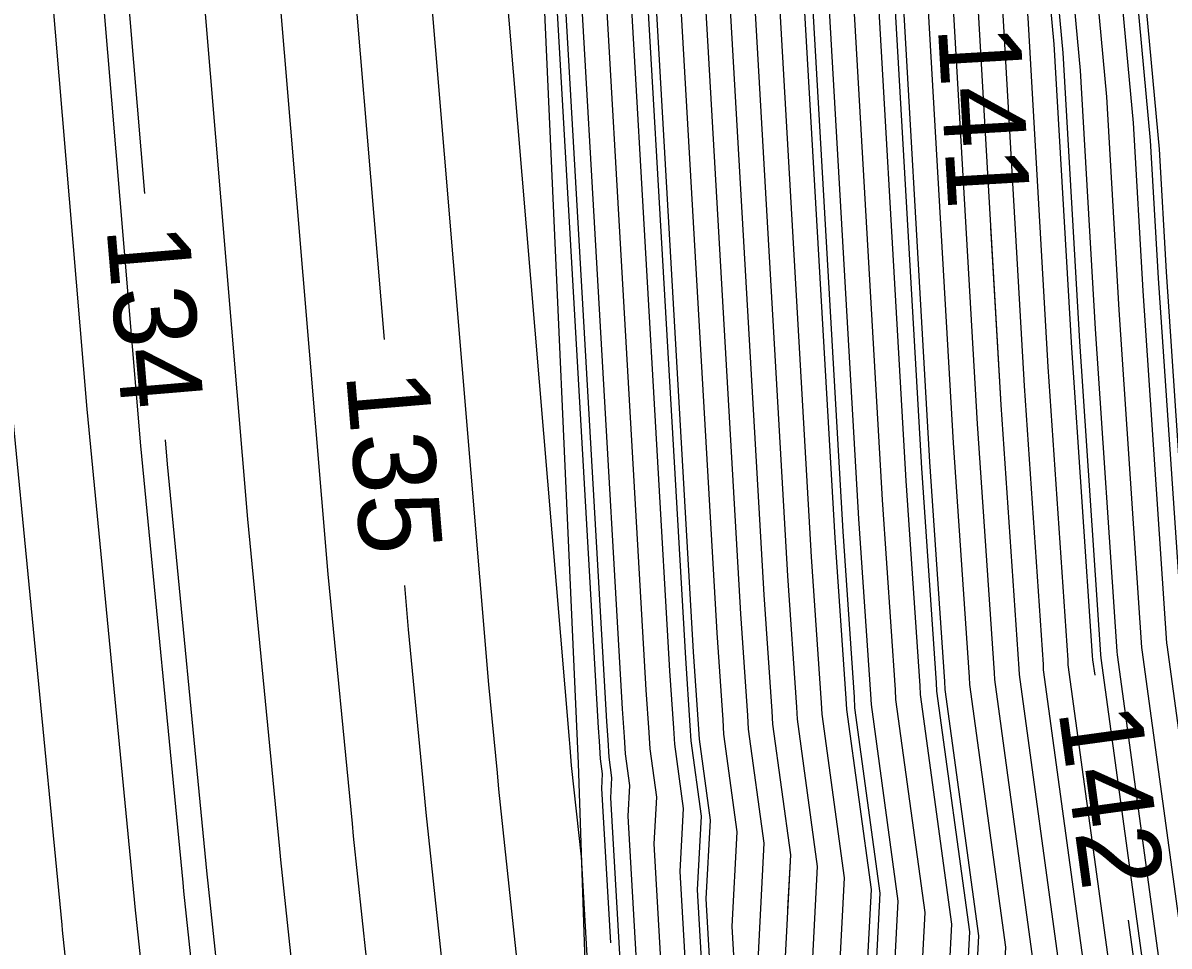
# Model space of a CAD drawing. Extents: x 2354170 to 2357230, y 866100 to 868290.
# Drawn here: x 2355290.64 to 2355318.49, y 867232.39 to 867254.81 of the extents above; entities that cross this region are included whole.
import ezdxf

# ---------------------------------------------------------------- set-up
doc = ezdxf.new("R2010")
doc.units = 0
for name, color, linetype in [('Default', 7, 'Continuous'), ('DTM Contours Major', 7, 'Continuous'), ('DTM Contours Major Text', 7, 'Continuous'), ('DTM Contours Minor', 7, 'Continuous'), ('PH Exist DTM Breakline', 7, 'Continuous')]:
    doc.layers.add(name, color=color, linetype=linetype)

msp = doc.modelspace()

# ---------------------------------------------------------------- linework, layer by layer
at = {"layer": 'Default'}
for points in [[(2355293.602, 867250.666), (2355292.971, 867258.196), (2355291.335, 867266.405), (2355288.964, 867278.227), (2355287.114, 867281.307), (2355284.898, 867287.004), (2355282.301, 867300.326), (2355281.689, 867305.829), (2355280.476, 867311.523), (2355274.894, 867315.629), (2355274.65, 867315.946), (2355274.514, 867316.235), (2355262.639, 867339.362), (2355260.994, 867342.156), (2355260.649, 867342.504)], [(2355299.42, 867247.124), (2355298.096, 867262.929), (2355297.316, 867266.843), (2355295.851, 867274.145), (2355295.719, 867289.042), (2355294.106, 867292.349), (2355293.332, 867299.314), (2355289.753, 867316.109), (2355287.212, 867317.978), (2355279.175, 867327.833), (2355276.156, 867333.048), (2355273.492, 867340.642)], [(2355316.686, 867238.964), (2355316.634, 867239.341), (2355316.629, 867239.435), (2355316.122, 867246.919), (2355315.697, 867254.295), (2355314.973, 867262.114), (2355315.105, 867269.229), (2355314.092, 867275.648), (2355313.34, 867285.179), (2355312.503, 867294.958), (2355312.085, 867300.039), (2355311.639, 867309.117), (2355311.568, 867310.283), (2355310.022, 867319.994), (2355310.021, 867320.018), (2355310.014, 867320.043), (2355309.975, 867320.28), (2355308.425, 867328.798), (2355308.156, 867329.737), (2355305.141, 867336.195), (2355304.717, 867337.689)], [(2355319.397, 867237.112), (2355319.027, 867239.822), (2355319.025, 867239.849), (2355318.421, 867248.766), (2355318.25, 867251.74), (2355317.383, 867261.102), (2355317.541, 867269.622), (2355316.327, 867277.307), (2355315.861, 867283.216), (2355315.342, 867289.279), (2355314.456, 867300.067), (2355314.075, 867307.802), (2355313.9, 867310.676), (2355312.59, 867318.909), (2355312.498, 867320.219), (2355312.156, 867321.588), (2355310.747, 867330.026), (2355310.616, 867330.678), (2355309.975, 867332.003), (2355308.112, 867335.993)], [(2355309.224, 867233.288), (2355309.294, 867234.604), (2355308.86, 867237.776), (2355308.842, 867238.09), (2355308.651, 867240.918), (2355307.402, 867262.599), (2355307.142, 867265.403), (2355307.189, 867267.954), (2355306.826, 867270.255), (2355305.146, 867291.557), (2355304.622, 867297.683), (2355304.411, 867302.063), (2355302.335, 867315.377), (2355301.59, 867319.667), (2355300.99, 867322.963), (2355299.431, 867328.404), (2355298.312, 867330.799), (2355297.894, 867332.274)], [(2355304.92, 867232.462), (2355304.705, 867236.214), (2355304.724, 867236.569), (2355304.674, 867236.933), (2355304.649, 867237.365), (2355304.627, 867237.687), (2355302.935, 867267.071), (2355302.925, 867267.174), (2355302.927, 867267.267), (2355302.914, 867267.352), (2355300.734, 867294.991), (2355300.651, 867295.954), (2355300.618, 867296.642), (2355297.127, 867319.033), (2355297.049, 867319.478), (2355296.987, 867319.82), (2355294.732, 867327.687), (2355294.635, 867327.894), (2355294.489, 867328.411), (2355293.336, 867331.458)], [(2355301.364, 867294.501), (2355303.473, 867267.767), (2355303.536, 867267.365), (2355303.528, 867266.921), (2355303.573, 867266.432), (2355305.202, 867238.149), (2355305.248, 867237.469), (2355305.272, 867237.054), (2355305.377, 867236.288), (2355305.337, 867235.543), (2355306.758, 867210.787), (2355306.786, 867209.642), (2355306.873, 867208.422), (2355307.046, 867206.972), (2355307.948, 867181.04), (2355307.964, 867179.665), (2355307.994, 867178.808), (2355307.898, 867177.479), (2355307.989, 867176.039), (2355308.831, 867150.512), (2355308.584, 867148.826), (2355308.773, 867147.228), (2355309.145, 867135.572)], [(2355301.994, 867294.01), (2355304.031, 867268.182), (2355304.145, 867267.464), (2355304.13, 867266.668), (2355304.211, 867265.793), (2355305.777, 867238.611), (2355305.847, 867237.572), (2355305.87, 867237.174), (2355306.03, 867236.007), (2355305.97, 867234.872), (2355307.329, 867211.186), (2355307.367, 867209.658), (2355307.482, 867208.031), (2355307.713, 867206.097), (2355308.569, 867181.503), (2355308.59, 867179.683), (2355308.618, 867178.871), (2355308.492, 867177.112), (2355308.611, 867175.207), (2355309.409, 867151.006), (2355309.099, 867148.879), (2355309.336, 867146.865), (2355309.689, 867135.796)], [(2355302.625, 867293.519), (2355304.59, 867268.596), (2355304.754, 867267.562), (2355304.732, 867266.415), (2355304.849, 867265.154), (2355306.352, 867239.072), (2355306.446, 867237.676), (2355306.468, 867237.295), (2355306.682, 867235.727), (2355306.602, 867234.201), (2355307.9, 867211.584), (2355307.947, 867209.675), (2355308.091, 867207.64), (2355308.38, 867205.222), (2355309.189, 867181.966), (2355309.216, 867179.701), (2355309.242, 867178.934), (2355309.085, 867176.746), (2355309.233, 867174.374), (2355309.988, 867151.499), (2355309.613, 867148.933), (2355309.899, 867146.502), (2355310.234, 867136.019)], [(2355307.51, 867134.902), (2355307.082, 867148.316), (2355307.041, 867148.665), (2355307.095, 867149.032), (2355306.122, 867178.535), (2355306.119, 867178.579), (2355306.122, 867178.62), (2355306.087, 867179.611), (2355306.087, 867179.652), (2355305.087, 867208.386), (2355305.039, 867209.583), (2355305.038, 867209.594), (2355305.039, 867209.602), (2355302.203, 867236.2), (2355302.17, 867236.595), (2355301.962, 867238.743), (2355299.804, 867264.507), (2355299.31, 867266.988), (2355298.381, 867271.619), (2355298.192, 867292.929)], [(2355303.885, 867292.538), (2355305.708, 867269.426), (2355305.972, 867267.758), (2355305.937, 867265.909), (2355306.125, 867263.877), (2355307.501, 867239.995), (2355307.644, 867237.883), (2355307.664, 867237.535), (2355307.988, 867235.166), (2355307.866, 867232.86), (2355309.042, 867212.381), (2355309.108, 867209.707), (2355309.31, 867206.858), (2355309.714, 867203.472), (2355310.43, 867182.892), (2355310.467, 867179.738), (2355310.491, 867179.059), (2355310.271, 867176.012), (2355310.478, 867172.71), (2355311.145, 867152.485), (2355310.642, 867149.04), (2355311.026, 867145.776), (2355311.324, 867136.466)], [(2355304.516, 867292.047), (2355306.267, 867269.841), (2355306.58, 867267.856), (2355306.54, 867265.656), (2355306.764, 867263.238), (2355308.076, 867240.457), (2355308.243, 867237.986), (2355308.262, 867237.656), (2355308.641, 867234.885), (2355308.499, 867232.189), (2355309.613, 867212.78), (2355309.688, 867209.724), (2355309.919, 867206.467), (2355310.381, 867202.597), (2355311.051, 867183.355), (2355311.093, 867179.756), (2355311.115, 867179.122), (2355310.864, 867175.645), (2355311.101, 867171.878), (2355311.724, 867152.979), (2355311.157, 867149.094), (2355311.59, 867145.413), (2355311.868, 867136.689)], [(2355312.958, 867137.136), (2355312.717, 867144.687), (2355312.186, 867149.201), (2355312.881, 867153.965), (2355312.345, 867170.214), (2355312.051, 867174.912), (2355312.363, 867179.247), (2355312.344, 867179.792), (2355312.292, 867184.281), (2355311.715, 867200.847), (2355311.137, 867205.685), (2355310.849, 867209.756), (2355310.754, 867213.577), (2355309.763, 867230.847), (2355309.947, 867234.324), (2355309.458, 867237.896), (2355309.441, 867238.193), (2355309.225, 867241.38), (2355308.04, 867261.96), (2355307.744, 867265.15), (2355307.798, 867268.052), (2355307.385, 867270.67), (2355305.776, 867291.066)], [(2355313.28, 867144.324), (2355312.7, 867149.254), (2355313.46, 867154.459), (2355312.968, 867169.382), (2355312.644, 867174.545), (2355312.987, 867179.31), (2355312.97, 867179.81), (2355312.912, 867184.743), (2355312.382, 867199.972), (2355311.747, 867205.294), (2355311.429, 867209.773), (2355311.325, 867213.975), (2355310.396, 867230.177), (2355310.6, 867234.043), (2355310.056, 867238.017), (2355310.04, 867238.297), (2355309.8, 867241.842), (2355308.678, 867261.322), (2355308.347, 867264.897), (2355308.407, 867268.15), (2355307.944, 867271.085), (2355306.407, 867290.576)], [(2355314.407, 867143.598), (2355313.729, 867149.362), (2355314.617, 867155.445), (2355314.212, 867167.717), (2355313.83, 867173.812), (2355314.236, 867179.436), (2355314.221, 867179.846), (2355314.153, 867185.669), (2355313.716, 867198.222), (2355312.965, 867204.512), (2355312.59, 867209.805), (2355312.467, 867214.772), (2355311.66, 867228.835), (2355311.905, 867233.482), (2355311.252, 867238.258), (2355311.238, 867238.504), (2355310.949, 867242.765), (2355309.954, 867260.044), (2355309.552, 867264.391), (2355309.625, 867268.346), (2355309.062, 867271.915), (2355307.667, 867289.594)], [(2355314.971, 867143.235), (2355314.244, 867149.415), (2355315.196, 867155.938), (2355314.835, 867166.885), (2355314.423, 867173.445), (2355314.86, 867179.498), (2355314.847, 867179.864), (2355314.773, 867186.132), (2355314.383, 867197.348), (2355313.574, 867204.121), (2355313.17, 867209.822), (2355313.038, 867215.171), (2355312.292, 867228.164), (2355312.558, 867233.201), (2355311.85, 867238.378), (2355311.837, 867238.607), (2355311.524, 867243.226), (2355310.592, 867259.405), (2355310.154, 867264.138), (2355310.234, 867268.444), (2355309.62, 867272.329), (2355308.298, 867289.104)], [(2355315.939, 867189.236), (2355315.717, 867195.598), (2355314.793, 867203.339), (2355314.331, 867209.854), (2355314.18, 867215.968), (2355313.557, 867226.823), (2355313.864, 867232.64), (2355313.046, 867238.619), (2355313.035, 867238.814), (2355312.674, 867244.15), (2355311.869, 867258.128), (2355311.359, 867263.632), (2355311.452, 867268.641), (2355310.738, 867273.159), (2355309.558, 867288.122), (2355309.491, 867288.912)], [(2355315.534, 867142.872), (2355314.758, 867149.469), (2355315.775, 867156.432), (2355315.457, 867166.053), (2355315.017, 867173.078), (2355315.484, 867179.561), (2355315.473, 867179.882), (2355315.394, 867186.595), (2355315.05, 867196.473), (2355314.183, 867203.73), (2355313.75, 867209.838), (2355313.609, 867215.569), (2355312.925, 867227.493), (2355313.211, 867232.921), (2355312.448, 867238.498), (2355312.436, 867238.711), (2355312.099, 867243.688), (2355311.23, 867258.767), (2355310.756, 867263.885), (2355310.843, 867268.543), (2355310.179, 867272.744), (2355308.928, 867288.613)], [(2355316.661, 867142.147), (2355315.787, 867149.576), (2355316.932, 867157.418), (2355316.702, 867164.389), (2355316.203, 867172.345), (2355316.732, 867179.687), (2355316.724, 867179.919), (2355316.635, 867187.521), (2355316.384, 867194.723), (2355315.402, 867202.948), (2355314.911, 867209.871), (2355314.751, 867216.366), (2355314.189, 867226.152), (2355314.517, 867232.359), (2355313.644, 867238.739), (2355313.634, 867238.918), (2355313.248, 867244.611), (2355312.507, 867257.489), (2355311.961, 867263.379), (2355312.061, 867268.739), (2355311.297, 867273.574), (2355310.188, 867287.632)], [(2355308.055, 867135.126), (2355307.646, 867147.954), (2355307.556, 867148.718), (2355307.673, 867149.526), (2355306.744, 867177.703), (2355306.712, 867178.213), (2355306.746, 867178.683), (2355306.713, 867179.629), (2355306.707, 867180.115), (2355305.712, 867208.721), (2355305.654, 867209.204), (2355305.626, 867209.609), (2355305.616, 867209.99), (2355304.207, 867234.553), (2355303.97, 867236.772), (2355303.934, 867237.21), (2355303.915, 867237.406), (2355301.512, 867266.085), (2355301.303, 867267.134), (2355300.91, 867269.093), (2355300.749, 867287.297)], [(2355310.819, 867287.141), (2355311.856, 867273.989), (2355312.67, 867268.837), (2355312.564, 867263.126), (2355313.145, 867256.85), (2355313.823, 867245.073), (2355314.233, 867239.021), (2355314.242, 867238.859), (2355315.17, 867232.079), (2355314.821, 867225.481), (2355315.322, 867216.765), (2355315.491, 867209.887), (2355316.011, 867202.557), (2355317.051, 867193.848), (2355317.255, 867187.984), (2355317.35, 867179.937), (2355317.356, 867179.749), (2355316.796, 867171.978), (2355317.324, 867163.557), (2355317.51, 867157.911), (2355316.301, 867149.63), (2355317.225, 867141.784)], [(2355318.352, 867141.058), (2355317.33, 867149.737), (2355318.668, 867158.898), (2355318.569, 867161.892), (2355317.982, 867171.245), (2355318.604, 867179.875), (2355318.601, 867179.973), (2355318.496, 867188.91), (2355318.385, 867192.098), (2355317.23, 867201.775), (2355316.652, 867209.92), (2355316.463, 867217.562), (2355316.086, 867224.139), (2355316.475, 867231.518), (2355315.438, 867239.1), (2355315.431, 867239.228), (2355314.973, 867245.996), (2355314.421, 867255.573), (2355313.768, 867262.62), (2355313.887, 867269.033), (2355312.974, 867274.818), (2355312.079, 867286.16)], [(2355318.915, 867140.695), (2355317.845, 867149.79), (2355319.246, 867159.391), (2355319.191, 867161.06), (2355318.576, 867170.878), (2355319.229, 867179.938), (2355319.227, 867179.991), (2355319.117, 867189.372), (2355319.052, 867191.223), (2355317.839, 867201.384), (2355317.232, 867209.936), (2355317.034, 867217.96), (2355316.718, 867223.468), (2355317.128, 867231.237), (2355316.036, 867239.221), (2355316.03, 867239.332), (2355315.547, 867246.458), (2355315.059, 867254.934), (2355314.371, 867262.367), (2355314.496, 867269.131), (2355313.533, 867275.233), (2355312.71, 867285.669)], [(2355304.402, 867135.401), (2355303.332, 867147.209), (2355303.526, 867152.465), (2355301.663, 867176.518), (2355301.699, 867177.481), (2355301.67, 867178.217), (2355301.506, 867182.529), (2355300.628, 867204.401), (2355300.305, 867209.934), (2355300.881, 867214.314), (2355298.669, 867235.057), (2355298.644, 867235.365), (2355298.057, 867241.417), (2355296.388, 867261.351), (2355295.322, 867266.697), (2355293.322, 867276.671), (2355293.246, 867285.156)], [(2355318.434, 867230.676), (2355317.232, 867239.461), (2355317.228, 867239.539), (2355316.697, 867247.381), (2355316.335, 867253.657), (2355315.576, 867261.861), (2355315.714, 867269.327), (2355314.651, 867276.062), (2355313.97, 867284.688)], [(2355319.087, 867230.395), (2355317.83, 867239.582), (2355317.827, 867239.642), (2355317.272, 867247.842), (2355316.974, 867253.018), (2355316.178, 867261.608), (2355316.323, 867269.425), (2355315.21, 867276.477), (2355314.601, 867284.197)], [(2355294.88, 867143.571), (2355295.574, 867162.378), (2355294.735, 867173.217), (2355294.828, 867175.696), (2355294.815, 867176.028), (2355294.394, 867187.119), (2355294.012, 867196.628), (2355293.206, 867210.445), (2355294.644, 867221.381), (2355293.369, 867233.342), (2355293.354, 867233.52), (2355292.2, 867245.429), (2355291.263, 867256.618), (2355289.342, 867266.259), (2355287.471, 867275.587), (2355282.888, 867283.216)], [(2355292.062, 867142.359), (2355292.924, 867165.682), (2355292.425, 867172.117), (2355292.537, 867175.102), (2355292.53, 867175.298), (2355292.023, 867188.649), (2355291.807, 867194.037), (2355290.839, 867210.615), (2355292.565, 867223.737), (2355291.602, 867232.77), (2355291.591, 867232.904), (2355290.248, 867246.766), (2355289.555, 867255.04), (2355287.348, 867266.113), (2355285.977, 867272.947), (2355280.597, 867281.904)], [(2355301.39, 867136.334), (2355300.515, 867145.996), (2355300.875, 867155.769), (2355299.353, 867175.418), (2355299.409, 867176.886), (2355299.385, 867177.487), (2355299.135, 867184.059), (2355298.423, 867201.81), (2355297.939, 867210.104), (2355298.802, 867216.67), (2355296.903, 867234.485), (2355296.881, 867234.75), (2355296.105, 867242.754), (2355294.679, 867259.774), (2355293.329, 867266.551), (2355290.792, 867279.197)], [(2355315.768, 867276.892), (2355316.932, 867269.524), (2355316.78, 867261.355), (2355317.612, 867252.379), (2355317.846, 867248.304), (2355318.426, 867239.746), (2355318.429, 867239.702), (2355319.74, 867230.114), (2355319.247, 867220.785), (2355319.318, 867219.554), (2355319.554, 867210.001), (2355319.975, 867204.058), (2355320.27, 867199.841), (2355321.39, 867190.357), (2355321.402, 867190.011), (2355321.492, 867181.264), (2355320.911, 867171.558), (2355321.011, 867169.143), (2355321.61, 867160.012), (2355321.627, 867159.446), (2355319.975, 867150.5), (2355319.903, 867150.005), (2355319.975, 867149.39), (2355321.294, 867141.775)], [(2355313.832, 867161.226), (2355313.59, 867168.549), (2355313.237, 867174.178), (2355313.611, 867179.373), (2355313.596, 867179.828), (2355313.533, 867185.206), (2355313.049, 867199.097), (2355312.356, 867204.903), (2355312.009, 867209.789), (2355311.896, 867214.374), (2355311.028, 867229.506), (2355311.252, 867233.763), (2355310.654, 867238.137), (2355310.639, 867238.4), (2355310.375, 867242.303), (2355309.316, 867260.683), (2355309.285, 867261.02)], [(2355305.838, 867258.43), (2355306.926, 867239.534), (2355307.045, 867237.779), (2355307.066, 867237.415), (2355307.335, 867235.446), (2355307.234, 867233.531), (2355308.471, 867211.983), (2355308.527, 867209.691), (2355308.7, 867207.249), (2355309.047, 867204.347), (2355309.81, 867182.429), (2355309.841, 867179.719), (2355309.867, 867178.997), (2355309.678, 867176.379), (2355309.856, 867173.542), (2355310.349, 867158.584)], [(2355314.15, 867249.839), (2355314.398, 867245.534), (2355314.832, 867239.125), (2355314.84, 867238.98), (2355315.823, 867231.798), (2355315.454, 867224.81), (2355315.893, 867217.163), (2355316.072, 867209.903), (2355316.62, 867202.166), (2355317.718, 867192.973), (2355317.876, 867188.447), (2355317.975, 867179.955), (2355317.98, 867179.812), (2355317.389, 867171.611), (2355317.947, 867162.725), (2355318.089, 867158.405), (2355316.887, 867150.169)], [(2355297.705, 867144.99), (2355298.225, 867159.073), (2355297.044, 867174.317), (2355297.118, 867176.291), (2355297.1, 867176.757), (2355296.765, 867185.589), (2355296.218, 867199.219), (2355295.572, 867210.275), (2355296.723, 867219.025), (2355295.136, 867233.914), (2355295.117, 867234.135), (2355294.153, 867244.091), (2355294.103, 867244.687)], [(2355306.749, 867141.463), (2355306.732, 867141.993), (2355306.149, 867148.421), (2355306.177, 867149.161), (2355303.972, 867177.618), (2355303.99, 867178.076), (2355303.955, 867178.946), (2355303.877, 867180.999), (2355302.834, 867206.992), (2355302.672, 867209.764), (2355302.96, 867211.958), (2355300.436, 867235.629), (2355300.407, 867235.98), (2355300.01, 867240.08), (2355299.921, 867241.145)], [(2355319.157, 867133.385), (2355319.495, 867139.815), (2355319.479, 867140.332), (2355318.359, 867149.844), (2355319.825, 867159.885), (2355319.814, 867160.228), (2355319.169, 867170.511), (2355319.853, 867180), (2355319.852, 867180.009), (2355319.737, 867189.835), (2355319.719, 867190.348), (2355318.448, 867200.993), (2355317.813, 867209.952), (2355317.605, 867218.359), (2355317.35, 867222.798), (2355317.781, 867230.956), (2355317.499, 867233.02)]]:
    msp.add_lwpolyline(points, dxfattribs=at)
at = {"layer": 'DTM Contours Major'}
for points in [[(2355299.42, 867247.124), (2355298.096, 867262.929), (2355297.316, 867266.843), (2355295.851, 867274.145), (2355295.719, 867289.042), (2355294.106, 867292.349), (2355293.332, 867299.314), (2355289.753, 867316.109), (2355287.212, 867317.978), (2355279.175, 867327.833), (2355276.156, 867333.048), (2355273.492, 867340.642)], [(2355315.427, 867173.046), (2355315.9, 867179.603), (2355315.89, 867179.894), (2355315.808, 867186.904), (2355315.495, 867195.889), (2355314.59, 867203.469), (2355314.137, 867209.849), (2355313.989, 867215.835), (2355313.346, 867227.046), (2355313.646, 867232.734), (2355312.847, 867238.579), (2355312.835, 867238.78), (2355312.482, 867243.996), (2355311.656, 867258.341), (2355311.158, 867263.716), (2355311.249, 867268.608), (2355310.593, 867272.759)], [(2355306.749, 867141.463), (2355306.732, 867141.993), (2355306.149, 867148.421), (2355306.177, 867149.161), (2355303.972, 867177.618), (2355303.99, 867178.076), (2355303.955, 867178.946), (2355303.877, 867180.999), (2355302.834, 867206.992), (2355302.672, 867209.764), (2355302.96, 867211.958), (2355300.436, 867235.629), (2355300.407, 867235.98), (2355300.01, 867240.08), (2355299.921, 867241.145)]]:
    msp.add_lwpolyline(points, dxfattribs=at)
at = {"layer": 'DTM Contours Minor'}
for points in [[(2355300.944, 867294.828), (2355303.1, 867267.49), (2355303.13, 867267.3), (2355303.126, 867267.089), (2355303.147, 867266.858), (2355304.819, 867237.841), (2355304.849, 867237.4), (2355304.873, 867236.974), (2355304.941, 867236.475), (2355304.916, 867235.99), (2355306.377, 867210.521), (2355306.399, 867209.631), (2355306.467, 867208.682), (2355306.601, 867207.555), (2355307.535, 867180.732), (2355307.547, 867179.653), (2355307.578, 867178.766), (2355307.503, 867177.724), (2355307.574, 867176.593), (2355308.445, 867150.183), (2355308.242, 867148.79), (2355308.397, 867147.47), (2355308.781, 867135.424)], [(2355303.045, 867293.192), (2355304.963, 867268.873), (2355305.16, 867267.627), (2355305.134, 867266.246), (2355305.275, 867264.728), (2355306.735, 867239.38), (2355306.845, 867237.745), (2355306.867, 867237.375), (2355307.118, 867235.54), (2355307.023, 867233.754), (2355308.28, 867211.85), (2355308.334, 867209.686), (2355308.497, 867207.379), (2355308.825, 867204.639), (2355309.305, 867190.822)], [(2355311.531, 867224.181), (2355311.239, 867229.282), (2355311.47, 867233.669), (2355310.854, 867238.177), (2355310.839, 867238.435), (2355310.566, 867242.457), (2355309.529, 867260.47), (2355309.15, 867264.56), (2355309.219, 867268.281), (2355308.689, 867271.638), (2355307.247, 867289.921)], [(2355311.449, 867286.65), (2355312.415, 867274.403), (2355313.279, 867268.935), (2355313.166, 867262.873), (2355313.783, 867256.212), (2355314.398, 867245.534), (2355314.832, 867239.125), (2355314.84, 867238.98), (2355315.823, 867231.798), (2355315.454, 867224.81), (2355315.893, 867217.163), (2355316.072, 867209.903), (2355316.62, 867202.166), (2355317.718, 867192.973), (2355317.876, 867188.447), (2355317.904, 867186.04)], [(2355317.999, 867230.863), (2355316.834, 867239.381), (2355316.829, 867239.47), (2355316.314, 867247.073), (2355315.91, 867254.082), (2355315.174, 867262.03), (2355315.308, 867269.262), (2355314.278, 867275.786), (2355313.55, 867285.015)], [(2355295.915, 867220.897), (2355294.547, 867233.723), (2355294.53, 867233.93), (2355293.502, 867244.537), (2355292.402, 867257.67), (2355290.671, 867266.357), (2355288.466, 867277.347)], [(2355321.844, 867182.367), (2355321.766, 867190.011), (2355321.75, 867190.444), (2355320.668, 867199.61), (2355319.975, 867209.524), (2355319.94, 867210.012), (2355319.699, 867219.82), (2355319.669, 867220.338), (2355319.975, 867226.14), (2355320.155, 867229.91), (2355320.152, 867230.001), (2355319.975, 867231.389), (2355318.827, 867239.782), (2355318.825, 867239.815), (2355318.23, 867248.612), (2355318.037, 867251.953), (2355317.182, 867261.187), (2355317.338, 867269.589), (2355316.141, 867277.169)], [(2355312.413, 867136.912), (2355312.153, 867145.05), (2355311.671, 867149.147), (2355312.303, 867153.472), (2355311.723, 867171.046), (2355311.457, 867175.279), (2355311.739, 867179.185), (2355311.718, 867179.774), (2355311.671, 867183.818), (2355311.048, 867201.722), (2355310.528, 867206.076), (2355310.268, 867209.74), (2355310.183, 867213.178), (2355309.131, 867231.518), (2355309.294, 867234.604), (2355308.86, 867237.776), (2355308.842, 867238.09), (2355308.651, 867240.918), (2355307.402, 867262.599), (2355307.142, 867265.403), (2355307.189, 867267.954), (2355306.826, 867270.255), (2355306.597, 867273.164)]]:
    msp.add_lwpolyline(points, dxfattribs=at)
at = {"layer": 'PH Exist DTM Breakline'}
msp.add_lwpolyline([(2354998.987, 867523.883), (2355031.67, 867506.785), (2355063.384, 867490.232), (2355116.195, 867460.277), (2355149.553, 867441.314), (2355183.938, 867421.048), (2355201.572, 867411.115), (2355224.818, 867398.158), (2355251.509, 867383.227), (2355269.376, 867369.298), (2355287.251, 867347.908), (2355294.287, 867327.619), (2355296.523, 867319.456), (2355299.911, 867295.631), (2355302.764, 867267.241), (2355304.13, 867236.824), (2355305.048, 867209.593), (2355306.062, 867178.614), (2355306.867, 867134.639), (2355307.678, 867102.256), (2355309.303, 867062.926), (2355310.069, 867028.808), (2355310.233, 866999.689)], dxfattribs=at)

# ---------------------------------------------------------------- texts
at = {"layer": 'Default'}
for s, rotation, p in [('141', 273.2966, (2355312.868, 867254.71)), ('134', 274.788, (2355292.669, 867249.83)), ('135', 274.788, (2355298.486, 867246.288)), ('142', 277.7875, (2355315.793, 867238.111))]:
    msp.add_text(s, height=2, rotation=rotation, dxfattribs=at).set_placement(p)
at = {"layer": 'DTM Contours Major Text'}
msp.add_text('135', height=2, rotation=274.788, dxfattribs=at).set_placement((2355298.486, 867246.288))

doc.saveas('drawing.dxf')
